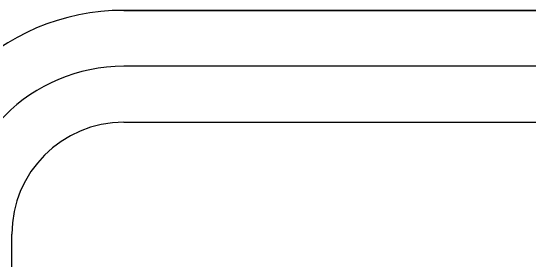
# Model space of a CAD drawing. Extents: x 99982 to 100176, y 99905 to 100011.
# Drawn here: x 100109.4486 to 100109.5658, y 99945.6363 to 99945.6927 of the extents above; entities that cross this region are included whole.
import ezdxf

# ---------------------------------------------------------------- set-up
doc = ezdxf.new("R2010")
doc.units = 0
doc.layers.add('TR_SN_ConstructionSigns', color=7, linetype='Continuous')

msp = doc.modelspace()

# ---------------------------------------------------------------- linework, layer by layer
at = {"layer": 'TR_SN_ConstructionSigns'}
for p, q in [((100109.47425, 99945.69266), (100109.67675, 99945.69266)), ((100109.67675, 99945.69266), (100109.47425, 99945.69266)), ((100109.67675, 99945.69266), (100109.47425, 99945.69266)), ((100109.67675, 99945.68001), (100109.47425, 99945.68001)), ((100109.47425, 99945.66735), (100109.67675, 99945.66735)), ((100109.44894, 99945.23704), (100109.44894, 99945.64204))]:
    msp.add_line(p, q, dxfattribs=at)
for radius in [0.05063, 0.05063, 0.05063, 0.03797, 0.02531]:
    msp.add_arc((100109.47425, 99945.64204), radius, 90, 180, dxfattribs=at)

doc.saveas('drawing.dxf')
